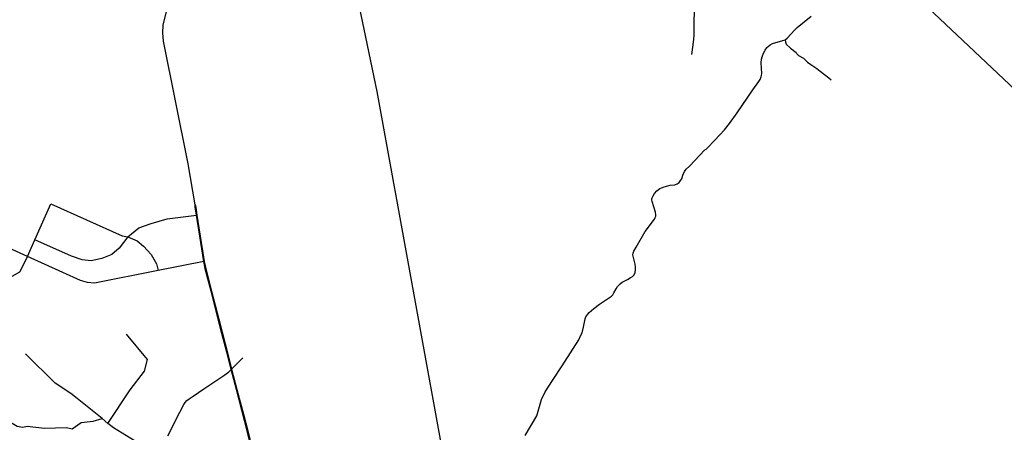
# Model space of a CAD drawing. Header units: millimetres. Extents: x 664923 to 767831, y 3118803 to 3207600.
# Tile 359 of 422: x 719886 to 733298, y 3183584 to 3189205. Entities that reach past the tile are written whole.
import ezdxf

# ---------------------------------------------------------------- set-up
doc = ezdxf.new("R2010")
doc.units = ezdxf.units.MM
for name, color, linetype in [('railways', 4, 'Continuous'), ('roads_2', 2, 'Continuous'), ('roads_3', 3, 'Continuous')]:
    doc.layers.add(name, color=color, linetype=linetype)

msp = doc.modelspace()

# ---------------------------------------------------------------- linework, layer by layer
at = {"layer": 'railways'}
msp.add_lwpolyline([(724826.47, 3174424.6), (724847.89, 3174492.87), (724860.97, 3174640.15), (724863.01, 3175788.61), (724867.23, 3176362.12), (724870.3, 3176779.68), (724903.09, 3178498.6), (724903.51, 3178504.5), (724916.32, 3178682.48), (725056.43, 3179332.92), (725258.88, 3180338.38), (725273.01, 3180408.57), (725440.23, 3181204.79), (725582.35, 3181870.38), (725684.06, 3182352.43), (725720.88, 3182615.96), (725728.19, 3182887.26), (724753.69, 3188227.38), (724071.82, 3191520.17)], dxfattribs=at)
at = {"layer": 'roads_2'}
for points in [[(722274.31, 3186683.45), (722183.12, 3187240.97), (722009.41, 3188100.96), (721844.69, 3188914.56), (721834.47, 3189025.44), (721839.98, 3189131.15), (721943.37, 3189560.09)], [(729076.51, 3189416.16), (729070.96, 3189188.3), (729066.57, 3188996.48), (729064.45, 3188940.77), (729054.44, 3188864.92), (729036.96, 3188732.97)], [(730314.24, 3188931.77), (730318.09, 3188900.65), (730328.63, 3188870.68), (730386.7, 3188817.2), (730461.6, 3188758.86), (730471.24, 3188740.46), (730493.67, 3188716.93), (730563.96, 3188683.16), (730586.41, 3188658.84), (730618.37, 3188627.24), (730662.15, 3188593.47), (730744.62, 3188539.7), (730790.29, 3188505.18), (730906.52, 3188411.05), (730939.45, 3188384.27)], [(722274.31, 3186683.45), (722284.33, 3186651.98), (722301.41, 3186542.88), (722360.02, 3186171.67), (722382.53, 3186027.74), (722400.82, 3185911.82), (722425.39, 3185793.91), (722498.73, 3185508.11), (722599.68, 3185126.57), (722732.18, 3184609.79), (722773.05, 3184444.93), (722845.83, 3184168.77), (722932.96, 3183832.77), (722992.47, 3183601.8), (723053.48, 3183360.62)], [(723044.85, 3183363.75), (722984.38, 3183601.64), (722838.06, 3184166.31), (722767.64, 3184440.05), (722724.41, 3184607.55), (722623.41, 3184999.59), (722590.79, 3185125.77), (722492.75, 3185504.88), (722416.1, 3185793.52), (722397.37, 3185887.36), (722392.74, 3185909.96), (722351.98, 3186171.34), (722293.13, 3186541.86), (722276.21, 3186652.14), (722274.31, 3186683.45)], [(722400.82, 3185911.82), (722392.74, 3185909.96), (721774.2, 3185787.7), (720904.52, 3185614.18), (720812.08, 3185624.94), (720715.15, 3185652.29), (719991.87, 3185980.05), (719028.1, 3186416.87)], [(721357.75, 3186248.38), (721239.16, 3186091.82), (721140.19, 3186006.52), (721007.12, 3185949.78), (720860.93, 3185921.97), (720739.17, 3185932.16), (720591.48, 3185983.57), (720092.19, 3186205.89)], [(721357.75, 3186248.38), (721484.57, 3186192.41), (721574, 3186119.06), (721676.8, 3186004.24), (721750.43, 3185880.54), (721774.2, 3185787.7)]]:
    msp.add_lwpolyline(points, dxfattribs=at)
at = {"layer": 'roads_3'}
for points in [[(705335.55, 3200604.98), (709221.72, 3200612.57), (712766.47, 3200728.21), (718826.85, 3199651.31), (724002.56, 3195148.91), (729717.2, 3191767.38), (733526.18, 3188173.82), (739654.76, 3182888.45)], [(726770.76, 3183538.53), (726928.61, 3183810.13), (726992.39, 3184030.06), (727041.61, 3184134.81), (727142.96, 3184289.03), (727274.23, 3184489.03), (727500.29, 3184841.37), (727527.3, 3184897.85), (727545.94, 3184940.17), (727564.42, 3185017.98), (727587.68, 3185127.64), (727597.94, 3185155.81), (727625.87, 3185192.93), (727644.93, 3185213.74), (727706.99, 3185271.59), (727783.71, 3185329.46), (727904.5, 3185412.3), (727948.57, 3185436.84), (727967.61, 3185458.29), (727981, 3185481.79), (728010.99, 3185539.61), (728029.44, 3185569.66), (728066.75, 3185607.84), (728091.4, 3185629.16), (728163.99, 3185665.38), (728201.89, 3185686.01), (728235.37, 3185706.01), (728254.35, 3185729.58), (728269.86, 3185759.16), (728275.69, 3185801.8), (728274.44, 3185837.14), (728268.18, 3185872.92), (728238.47, 3186000.49), (728240.71, 3186023.23), (728253.29, 3186053.64), (728284.53, 3186107.37), (728406.93, 3186318.28), (728531.47, 3186487.28), (728544.19, 3186510.48), (728552.42, 3186527.69), (728553.39, 3186545.41), (728546.02, 3186584.61), (728501.06, 3186726), (728497.34, 3186747.58), (728498.87, 3186770.55), (728515.24, 3186806.25), (728533.57, 3186839.13), (728563.44, 3186875.39), (728603.43, 3186906.07), (728626.98, 3186914.93), (728665.73, 3186928.28), (728748.64, 3186948.8), (728808.57, 3186957.33), (728841.03, 3186968.98), (728869.64, 3186988.95), (728888.64, 3187014.5), (728903.45, 3187038.92), (728920.93, 3187088.58), (728943.2, 3187135.7), (728966.28, 3187168.15), (729010.27, 3187209.92), (729220.65, 3187431.58), (729238.44, 3187442.56), (729249.3, 3187456.53), (729355.15, 3187564.49), (729487.82, 3187706.62), (729556.12, 3187792.57), (729656.87, 3187935.55), (729871.13, 3188247.7), (729952.67, 3188365.06), (729972.03, 3188390.93), (729986.9, 3188425.98), (729991.1, 3188444.92), (729994.51, 3188470.36), (729987.71, 3188615.91), (729988.67, 3188666.66), (729998.45, 3188700.68), (730018.3, 3188750.11), (730039.12, 3188788.25), (730062.52, 3188827.73), (730106.29, 3188862.42), (730141.18, 3188881.71), (730282.23, 3188921.55), (730314.24, 3188931.77), (730341.57, 3188951.47), (730445.1, 3189068.41), (730477.99, 3189097.78), (730667.34, 3189254.3)], [(719005.7, 3185382.2), (719378.6, 3185614.45), (719783.43, 3185709.68), (719887.09, 3185770.03), (719931.6, 3185854.28), (719991.87, 3185980.05), (720092.19, 3186205.89), (720309.68, 3186695.5), (721282.08, 3186259.44), (721357.75, 3186248.38), (721510.57, 3186368.06), (721677.06, 3186429.62), (721893.84, 3186492.14), (722293.13, 3186541.86), (722301.41, 3186542.88)], [(721085.54, 3183704.57), (721391.4, 3184163.02), (721585.81, 3184418.6), (721627.04, 3184574.54), (721343.1, 3184921.01)], [(721638.55, 3183355.19), (721165.46, 3183642.41), (721085.54, 3183704.57), (721008.25, 3183773.83), (720668.87, 3184043.09), (720584.76, 3184111.88), (720370.62, 3184254.97), (719965.18, 3184651.95)], [(722773.05, 3184444.93), (722924.09, 3184600.34)], [(721904.89, 3183536.35), (722069.34, 3183857.2), (722121.78, 3183961.24), (722142.41, 3183991.63), (722164.01, 3184015.37), (722193.14, 3184039.53), (722247.43, 3184076.4), (722394.03, 3184176.12), (722681.24, 3184366.86), (722733.74, 3184409.52), (722767.64, 3184440.05), (722773.05, 3184444.93)], [(719684.23, 3183768.72), (719854.17, 3183667.16), (719929.96, 3183655.8), (719990.02, 3183668.14), (720226.1, 3183640.61), (720521.81, 3183647.83), (720601.69, 3183632.55), (720723.85, 3183718.84), (720887.51, 3183737.15), (721008.25, 3183773.83)]]:
    msp.add_lwpolyline(points, dxfattribs=at)

doc.saveas('drawing.dxf')
